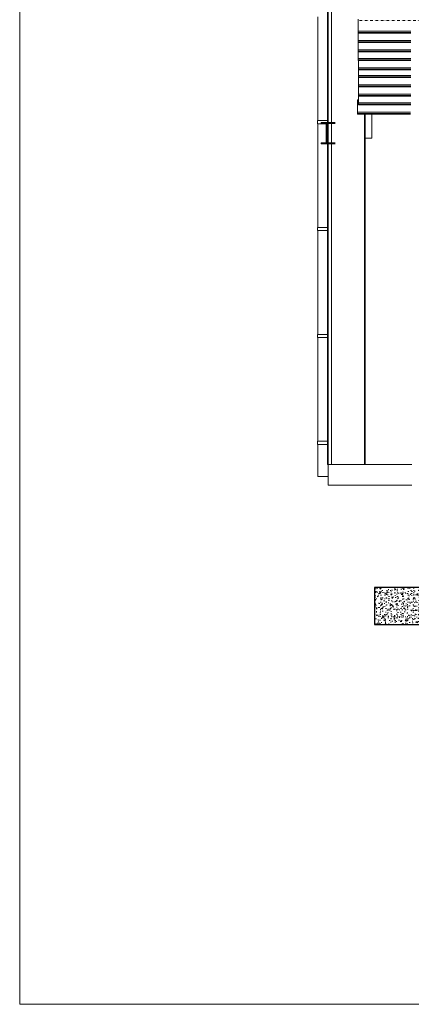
# Model space of a CAD drawing. Header units: millimetres. Extents: x -115474967 to 444143, y -74377 to 241828222.
# Tile 432 of 590: x 49976 to 53636, y -3692 to 5518. Entities that reach past the tile are written whole.
import ezdxf

# ---------------------------------------------------------------- set-up
doc = ezdxf.new("R2010")
doc.units = ezdxf.units.MM
doc.header["$MEASUREMENT"] = 0
for name, pattern in [('CENTERX2', [4, 2.5, -0.5, 0.5, -0.5]), ('DASHDOT', [1, 0.5, -0.25, 0, -0.25]), ('Dashed', [280, 140, -140]), ('PHANTOM', [2.5, 1.25, -0.25, 0.25, -0.25, 0.25, -0.25])]:
    doc.linetypes.add(name, pattern=pattern)
doc.layers.add('00-5 Grid 01', color=9, linetype='PHANTOM')
doc.layers.add('Concrete Column', color=1, linetype='Continuous')
doc.layers.add('0_cons_01', color=40, linetype='Continuous', lineweight=0, plot=False)
doc.layers.add('1HATCH', color=8, linetype='Continuous', lineweight=0)
doc.layers.add('2 Roof Lines', color=8, linetype='Dashed', lineweight=15)

msp = doc.modelspace()

# ---------------------------------------------------------------- hatches: boundary and pattern name
at = {"layer": '1HATCH'}
h = msp.add_hatch(dxfattribs=at)
h.set_pattern_fill('AR-CONC', color=256, scale=10)
h.set_pattern_definition([(50, (-133209.02, 199279.84), (71.726018, -6.275213), [7.5, -82.5]), (355, (-133209.02, 199279.84), (-13.875133, 75.219213), [6, -66]), (100.451444, (-133203.046, 199279.32), (57.850885, 68.943999), [6.37402, -70.114211]), (46.1842, (-133209.02, 199299.84), (106.724133, -16.551928), [11.25, -123.75]), (96.635635, (-133200.13, 199298.46), (93.466195, 97.41186), [9.561034, -105.171376]), (351.184164, (-133209.02, 199299.84), (93.466195, 97.41186), [9, -99]), (21, (-133199.02, 199294.84), (59.690705, -40.261889), [7.5, -82.5]), (326, (-133199.02, 199294.84), (24.331533, 72.515005), [6, -66]), (71.451445, (-133194.05, 199291.49), (84.022238, 32.253115), [6.374019, -70.114211]), (37.5, (-133209.023, 199279.842), (1.2159855, 33.2893854), [0, -65.2, 0, -67, 0, -66.25]), (7.5, (-133209.023, 199279.84), (26.3069537, 39.441171), [0, -38.2, 0, -63.7, 0, -25.25]), (327.5, (-133231.323, 199279.842), (53.3822436, -2.2554872), [0, -25, 0, -78, 0, -103.5]), (317.5, (-133241.323, 199279.84), (58.318617, 10.010498), [0, -32.5, 0, -51.8, 0, -73.5])])
h.paths.add_polyline_path([(54333.6892, 206.58319), (53291.6892, 206.58319), (53291.6892, -138.41681), (54333.6892, -138.41681)])

# ---------------------------------------------------------------- linework, layer by layer
at = {"layer": '00-5 Grid 01', "color": 9, "linetype": 'ByBlock', "lineweight": 0, "true_color": 0xc7c8ca}
for p, q in [((52851.04208, 4556.58342), (52851.04208, 7587.01679)), ((52857.93281, 4556.58342), (52857.93281, 7587.01679)), ((52888.61706, 4556.58342), (52888.61706, 7293.51407)), ((52761.82398, 5545.07496), (52761.82398, 4575.07529)), ((53140.08599, 5410.90117), (53140.08599, 5511.94008)), ((53140.08599, 5398.24921), (53140.08599, 5410.90117)), ((53631.33781, 5410.90117), (53140.08599, 5410.90117)), ((53140.08599, 5392.71465), (53140.08599, 5398.24921)), ((53631.30898, 5398.24921), (53140.08599, 5398.24921)), ((53631.2973, 5392.71465), (53140.08599, 5392.71465)), ((53140.08833, 5323.41005), (53140.08833, 5392.71465)), ((53140.08833, 5310.75808), (53140.08833, 5323.41005)), ((53631.14151, 5323.41005), (53140.08833, 5323.41005)), ((53140.08833, 5305.2243), (53140.08833, 5310.75808)), ((53631.11346, 5310.75808), (53140.08833, 5310.75808)), ((53631.101, 5305.2243), (53140.08833, 5305.2243)), ((53140.09067, 5235.91892), (53140.09067, 5305.2243)), ((53140.09067, 5223.26773), (53140.09067, 5235.91892)), ((53630.94599, 5235.91892), (53140.09067, 5235.91892)), ((53140.09067, 5217.73318), (53140.09067, 5223.26773)), ((53630.91716, 5223.26773), (53140.09067, 5223.26773)), ((53630.9047, 5217.73318), (53140.09067, 5217.73318)), ((53140.09222, 5154.91502), (53140.093, 5217.73318)), ((53140.09222, 5142.26305), (53140.09222, 5154.91502)), ((53630.76449, 5154.91502), (53140.09222, 5154.91502)), ((53140.093, 5136.72928), (53140.09222, 5142.26305)), ((53630.73566, 5142.26305), (53140.09222, 5142.26305)), ((53630.7232, 5136.72928), (53140.093, 5136.72928)), ((53140.85327, 5067.42467), (53140.85327, 5136.72928)), ((53140.85327, 5054.7727), (53140.85327, 5067.42467)), ((53630.56819, 5067.42467), (53140.85327, 5067.42467)), ((53140.85327, 5049.23815), (53140.85327, 5054.7727)), ((53630.54014, 5054.7727), (53140.85327, 5054.7727)), ((53630.52768, 5049.23815), (53140.85327, 5049.23815)), ((53140.85483, 4996.34714), (53140.85561, 5049.23815)), ((53140.85483, 4983.69595), (53140.85483, 4996.34714)), ((53630.40928, 4996.34714), (53140.85483, 4996.34714)), ((53140.85561, 4978.16139), (53140.85483, 4983.69595)), ((53630.38046, 4983.69595), (53140.85483, 4983.69595)), ((53630.36799, 4978.16139), (53140.85561, 4978.16139)), ((53140.85717, 4908.85679), (53140.85717, 4978.16139)), ((53140.85717, 4896.20482), (53140.85717, 4908.85679)), ((53630.21298, 4908.85679), (53140.85717, 4908.85679)), ((53140.85717, 4890.67027), (53140.85717, 4896.20482)), ((53630.18494, 4896.20482), (53140.85717, 4896.20482)), ((53630.17247, 4890.67027), (53140.85717, 4890.67027)), ((53140.85951, 4821.36566), (53140.85951, 4890.67027)), ((53140.85951, 4808.71447), (53140.85951, 4821.36566)), ((53630.01668, 4821.36566), (53140.85951, 4821.36566)), ((53140.85951, 4803.17992), (53140.85951, 4808.71447)), ((53629.98864, 4808.71447), (53140.85951, 4808.71447)), ((53629.97617, 4803.17992), (53140.85951, 4803.17992)), ((53140.86184, 4740.36176), (53140.86184, 4803.17992)), ((53134.33163, 4755.46519), (53134.33177, 4768.1171)), ((53134.33177, 4755.29064), (53134.33163, 4755.46519)), ((53140.86184, 4768.1171), (53134.33177, 4768.1171)), ((53140.86184, 4755.46513), (53134.33177, 4755.46513)), ((53134.33177, 4654.25174), (53134.33177, 4755.29064)), ((53140.86184, 4755.29064), (53134.33177, 4755.29064)), ((53140.86184, 4727.70979), (53140.86184, 4740.36176)), ((53629.81337, 4740.36176), (53140.86184, 4740.36176)), ((53140.86184, 4722.17524), (53140.86184, 4727.70979)), ((53629.78533, 4727.70979), (53140.86184, 4727.70979)), ((53629.77286, 4722.17524), (53140.86184, 4722.17524)), ((53134.33177, 4641.59977), (53134.33177, 4654.25174)), ((53629.62019, 4654.25174), (53134.33177, 4654.25174)), ((53134.33177, 4636.066), (53134.33177, 4641.59977)), ((53629.59214, 4641.59977), (53134.33177, 4641.59977)), ((53629.57968, 4636.066), (53134.33177, 4636.066)), ((53197.55733, 1356.58317), (53197.55733, 4636.066)), ((53204.44884, 1356.58317), (53204.44884, 4636.066)), ((53265.87732, 4636.066), (53265.87732, 4410.02719)), ((52759.40919, 4575.07529), (52851.04208, 4575.07529)), ((52759.40919, 4545.07498), (52759.40919, 4575.07529)), ((52759.40919, 4545.07498), (52839.4534, 4545.07498)), ((52761.82398, 4545.07498), (52761.82398, 3575.07531)), ((52792.95925, 4556.58342), (52842.21172, 4556.58342)), ((52792.95925, 4548.08334), (52792.95925, 4556.58342)), ((52839.4534, 4548.08334), (52792.95925, 4548.08334)), ((52839.4534, 4548.08334), (52839.4534, 4365.08319)), ((52842.21172, 4556.58342), (52891.45328, 4556.58342)), ((52842.21172, 4356.58311), (52842.21172, 4556.58342)), ((52844.96926, 4548.08334), (52844.96926, 4365.08319)), ((52891.45328, 4548.08334), (52844.96926, 4548.08334)), ((52851.04208, 4365.08319), (52851.04208, 4548.08334)), ((52857.93281, 4365.08319), (52857.93281, 4548.08334)), ((52888.61706, 4365.08319), (52888.61706, 4548.08334)), ((52891.45328, 4556.58342), (52923.28884, 4556.58342)), ((52891.45328, 4556.58342), (52891.45328, 4548.08334)), ((52891.45328, 4548.08334), (52923.28884, 4548.08334)), ((52839.4534, 4365.08319), (52792.95925, 4365.08319)), ((52792.95925, 4356.58311), (52792.95925, 4365.08319)), ((52842.21172, 4356.58311), (52792.95925, 4356.58311)), ((52891.45328, 4356.58311), (52842.21172, 4356.58311)), ((52844.96926, 4365.08319), (52891.45328, 4365.08319)), ((52851.04208, 1356.58317), (52851.04208, 4356.58311)), ((52857.93281, 1356.58317), (52857.93281, 4356.58311)), ((52888.61706, 1356.58317), (52888.61706, 4356.58311)), ((52891.45328, 4365.08319), (52891.45328, 4356.58311)), ((52891.45328, 4365.08319), (52923.28884, 4365.08319)), ((52891.45328, 4356.58311), (52923.28884, 4356.58311)), ((53205.90784, 4409.0901), (53265.87732, 4410.02719)), ((53205.90784, 1356.58317), (53205.90784, 4409.0901)), ((52759.40919, 3575.07531), (52851.04208, 3575.07531)), ((52759.40919, 3545.07499), (52759.40919, 3575.07531)), ((52759.40919, 3545.07499), (52851.04208, 3545.07499)), ((52761.82398, 3545.07499), (52761.82398, 2575.07455)), ((52759.40919, 2575.07455), (52851.04208, 2575.07455)), ((52759.40919, 2545.07501), (52759.40919, 2575.07455)), ((52759.40919, 2545.07501), (52851.04208, 2545.07501)), ((52761.82398, 2545.07501), (52761.82398, 1575.07457)), ((52759.40919, 1575.07457), (52851.04208, 1575.07457)), ((52759.40919, 1545.07503), (52759.40919, 1575.07457)), ((52759.40919, 1545.07503), (52851.04208, 1545.07503)), ((52761.82398, 1545.07503), (52761.82398, 1245.07496)), ((52851.04208, 1356.58317), (52857.93281, 1356.58317)), ((52857.93281, 1356.58317), (52888.61706, 1356.58317)), ((52859.46737, 1356.58317), (53197.55733, 1356.58317)), ((52859.46737, 1164.90378), (52859.46737, 1356.58317)), ((53197.55733, 1356.58317), (53204.44884, 1356.58317)), ((53204.44884, 1356.58317), (53205.90784, 1356.58317)), ((53640.1892, 1356.58317), (53205.90784, 1356.58317)), ((52859.46737, 1245.07496), (52761.82398, 1245.07496)), ((52859.46737, 1164.90378), (53641.10838, 1164.90378))]:
    msp.add_line(p, q, dxfattribs=at)
at = {"layer": '0_cons_01'}
msp.add_lwpolyline([(76013.59087, 15390.74775), (49975.66238, 15390.74775), (49975.66238, -3691.74098), (76013.59087, -3691.74098)], close=True, dxfattribs=at)
at = {"layer": '2 Roof Lines', "linetype": 'DASHDOT', "lineweight": 0, "ltscale": 50}
for p, q in [((53140.08598, 5512.11423), (53140.08599, 5524.76575)), ((53140.08599, 5511.94008), (53140.08598, 5512.11423)), ((65501.50887, 5512.11457), (53140.08599, 5512.11457)), ((65501.50887, 5511.94008), (53140.08599, 5511.94008))]:
    msp.add_line(p, q, dxfattribs=at)
at = {"layer": 'Concrete Column', "color": 4, "linetype": 'CENTERX2', "ltscale": 100000}
msp.add_lwpolyline([(54333.6892, 206.58319), (53291.6892, 206.58319), (53291.6892, -138.41681), (54333.6892, -138.41681)], close=True, dxfattribs=at)

doc.saveas('drawing.dxf')
